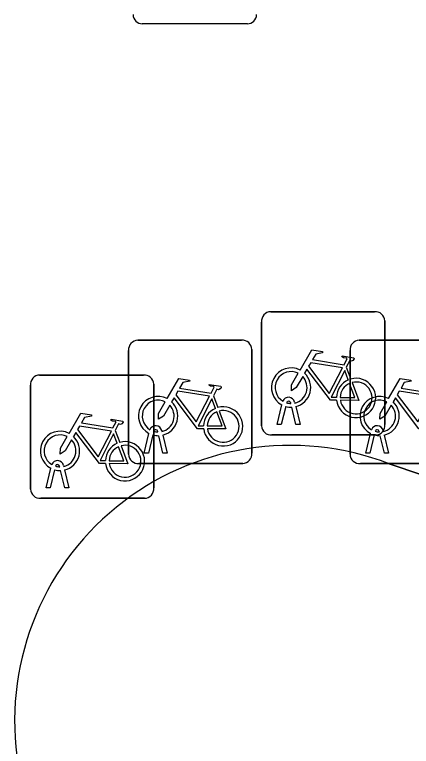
# Model space of a CAD drawing. Extents: x 159053 to 160042, y 380449 to 381423.
# Drawn here: x 159873.22 to 159876.44, y 381238.71 to 381244.64 of the extents above; entities that cross this region are included whole.
import ezdxf

# ---------------------------------------------------------------- set-up
doc = ezdxf.new("R2010")
doc.units = 0
for name, color, linetype in [('IMGEO_Fietsenrek', 7, 'Continuous'), ('IMGEO_Groenvoorziening', 7, 'Continuous'), ('IMGEO_Kolk', 7, 'Continuous'), ('IMGEO_Voetpad_open', 7, 'Continuous')]:
    doc.layers.add(name, color=color, linetype=linetype)

msp = doc.modelspace()

# ---------------------------------------------------------------- linework, layer by layer
at = {"layer": 'IMGEO_Fietsenrek'}
for p, q in [((159875.2969, 381242.2305), (159876.1378, 381242.2305)), ((159876.1378, 381242.2305), (159875.2969, 381242.2305)), ((159875.2225, 381241.3059), (159875.2225, 381242.1468)), ((159875.2225, 381242.1468), (159875.2225, 381241.3059)), ((159876.2215, 381242.1561), (159876.2215, 381241.3152)), ((159876.2215, 381241.3152), (159876.2215, 381242.1561)), ((159874.2199, 381241.9995), (159875.0608, 381241.9995)), ((159875.0608, 381241.9995), (159874.2199, 381241.9995)), ((159876.0139, 381241.9995), (159876.8548, 381241.9995)), ((159876.8548, 381241.9995), (159876.0139, 381241.9995)), ((159874.1455, 381241.0749), (159874.1455, 381241.9158)), ((159874.1455, 381241.9158), (159874.1455, 381241.0749)), ((159875.1445, 381241.9251), (159875.1445, 381241.0842)), ((159875.1445, 381241.0842), (159875.1445, 381241.9251)), ((159875.9395, 381241.0749), (159875.9395, 381241.9158)), ((159875.9395, 381241.9158), (159875.9395, 381241.0749)), ((159875.9092, 381241.7802), (159875.9455, 381241.685)), ((159873.4249, 381241.7175), (159874.2658, 381241.7175)), ((159874.2658, 381241.7175), (159873.4249, 381241.7175)), ((159873.3505, 381240.7929), (159873.3505, 381241.6338)), ((159873.3505, 381241.6338), (159873.3505, 381240.7929)), ((159874.3495, 381241.6431), (159874.3495, 381240.8022)), ((159874.3495, 381240.8022), (159874.3495, 381241.6431)), ((159874.8322, 381241.5492), (159874.8685, 381241.454)), ((159875.4599, 381241.4869), (159875.4589, 381241.4912)), ((159875.4906, 381241.4984), (159875.4924, 381241.4905)), ((159875.3495, 381241.3153), (159875.3878, 381241.4753)), ((159875.4182, 381241.4631), (159875.3829, 381241.3153)), ((159875.501, 381241.3153), (159875.4671, 381241.457)), ((159875.4994, 381241.4613), (159875.5344, 381241.3153)), ((159875.3829, 381241.3153), (159875.3495, 381241.3153)), ((159875.5344, 381241.3153), (159875.501, 381241.3153)), ((159874.0372, 381241.2672), (159874.0735, 381241.172)), ((159874.2725, 381241.0843), (159874.3108, 381241.2443)), ((159874.3829, 381241.2559), (159874.3819, 381241.2602)), ((159874.4136, 381241.2674), (159874.4154, 381241.2595)), ((159876.0665, 381241.0843), (159876.1048, 381241.2443)), ((159876.1769, 381241.2559), (159876.1759, 381241.2602)), ((159876.2076, 381241.2674), (159876.2094, 381241.2595)), ((159874.3412, 381241.2321), (159874.3059, 381241.0843)), ((159874.424, 381241.0843), (159874.3901, 381241.226)), ((159874.4224, 381241.2303), (159874.4574, 381241.0843)), ((159876.1471, 381241.2315), (159875.3062, 381241.2315)), ((159875.3062, 381241.2315), (159876.1471, 381241.2315)), ((159876.1352, 381241.2321), (159876.0999, 381241.0843)), ((159876.218, 381241.0843), (159876.1841, 381241.226)), ((159876.2164, 381241.2303), (159876.2514, 381241.0843)), ((159874.3059, 381241.0843), (159874.2725, 381241.0843)), ((159874.4574, 381241.0843), (159874.424, 381241.0843)), ((159876.0999, 381241.0843), (159876.0665, 381241.0843)), ((159876.2514, 381241.0843), (159876.218, 381241.0843)), ((159873.4775, 381240.8023), (159873.5158, 381240.9623)), ((159873.5462, 381240.9501), (159873.5109, 381240.8023)), ((159873.5879, 381240.9739), (159873.5869, 381240.9782)), ((159873.6186, 381240.9854), (159873.6204, 381240.9775)), ((159873.6274, 381240.9483), (159873.6624, 381240.8023)), ((159875.0701, 381241.0005), (159874.2292, 381241.0005)), ((159874.2292, 381241.0005), (159875.0701, 381241.0005)), ((159876.8641, 381241.0005), (159876.0232, 381241.0005)), ((159876.0232, 381241.0005), (159876.8641, 381241.0005)), ((159873.629, 381240.8023), (159873.5951, 381240.944)), ((159873.5109, 381240.8023), (159873.4775, 381240.8023)), ((159873.6624, 381240.8023), (159873.629, 381240.8023)), ((159874.2751, 381240.7185), (159873.4342, 381240.7185)), ((159873.4342, 381240.7185), (159874.2751, 381240.7185))]:
    msp.add_line(p, q, dxfattribs=at)
for points in [[(159875.5351, 381241.7572), (159875.6298, 381241.9207), (159875.716, 381241.9069), (159875.7177, 381241.8982), (159875.6616, 381241.8873), (159875.6354, 381241.842), (159875.8906, 381241.8012)], [(159875.8906, 381241.8012), (159875.9156, 381241.85), (159875.9105, 381241.854), (159875.8873, 381241.8577), (159875.8746, 381241.8652), (159875.8736, 381241.8683), (159875.8758, 381241.8729), (159875.9706, 381241.8578), (159875.9729, 381241.8475), (159875.9635, 381241.8351), (159875.9511, 381241.8287), (159875.9366, 381241.8349), (159875.9092, 381241.7802)], [(159875.8777, 381241.776), (159875.6209, 381241.817), (159875.6042, 381241.7882), (159875.7712, 381241.5679), (159875.8777, 381241.776)], [(159875.5558, 381241.7047), (159875.5042, 381241.6155), (159875.4643, 381241.5895), (159875.4655, 381241.637), (159875.52, 381241.7312)], [(159875.8308, 381241.5125), (159875.7811, 381241.5126), (159875.5904, 381241.7643), (159875.5714, 381241.7315)], [(159875.9257, 381241.678), (159875.8964, 381241.7548), (159875.787, 381241.5367), (159875.8297, 381241.5366)], [(159874.4581, 381241.5262), (159874.5528, 381241.6897), (159874.639, 381241.6759), (159874.6407, 381241.6672), (159874.5846, 381241.6563), (159874.5584, 381241.611), (159874.8136, 381241.5702)], [(159875.9562, 381241.6568), (159876.0112, 381241.5122), (159875.8611, 381241.5125)], [(159876.2521, 381241.5262), (159876.3468, 381241.6897), (159876.433, 381241.6759), (159876.4347, 381241.6672), (159876.3786, 381241.6563), (159876.3524, 381241.611), (159876.6076, 381241.5702)], [(159874.8136, 381241.5702), (159874.8386, 381241.619), (159874.8335, 381241.623), (159874.8103, 381241.6267), (159874.7976, 381241.6342), (159874.7966, 381241.6373), (159874.7988, 381241.6419), (159874.8936, 381241.6268), (159874.8959, 381241.6165), (159874.8865, 381241.6041), (159874.8741, 381241.5977), (159874.8596, 381241.6039), (159874.8322, 381241.5492)], [(159875.8597, 381241.5365), (159875.9796, 381241.5363), (159875.9364, 381241.6499)], [(159874.8007, 381241.545), (159874.5439, 381241.586), (159874.5272, 381241.5572), (159874.6942, 381241.3369), (159874.8007, 381241.545)], [(159876.5947, 381241.545), (159876.3379, 381241.586), (159876.3212, 381241.5572), (159876.4882, 381241.3369), (159876.5947, 381241.545)], [(159874.4788, 381241.4737), (159874.4272, 381241.3845), (159874.3873, 381241.3585), (159874.3885, 381241.406), (159874.443, 381241.5002)], [(159874.7538, 381241.2815), (159874.7041, 381241.2816), (159874.5134, 381241.5333), (159874.4944, 381241.5005)], [(159874.8487, 381241.447), (159874.8194, 381241.5238), (159874.71, 381241.3057), (159874.7527, 381241.3056)], [(159876.2728, 381241.4737), (159876.2212, 381241.3845), (159876.1813, 381241.3585), (159876.1825, 381241.406), (159876.237, 381241.5002)], [(159876.5478, 381241.2815), (159876.4981, 381241.2816), (159876.3074, 381241.5333), (159876.2884, 381241.5005)], [(159874.7827, 381241.3055), (159874.9026, 381241.3053), (159874.8594, 381241.4189)], [(159874.8792, 381241.4258), (159874.9342, 381241.2812), (159874.7841, 381241.2815)], [(159873.6631, 381241.2442), (159873.7578, 381241.4077), (159873.844, 381241.3939), (159873.8457, 381241.3852), (159873.7896, 381241.3743), (159873.7634, 381241.329), (159874.0186, 381241.2882)], [(159874.0186, 381241.2882), (159874.0436, 381241.337), (159874.0385, 381241.341), (159874.0153, 381241.3447), (159874.0026, 381241.3522), (159874.0016, 381241.3553), (159874.0038, 381241.3599), (159874.0986, 381241.3448), (159874.1009, 381241.3345), (159874.0915, 381241.3221), (159874.0791, 381241.3157), (159874.0646, 381241.3219), (159874.0372, 381241.2672)], [(159874.0057, 381241.263), (159873.7489, 381241.304), (159873.7322, 381241.2752), (159873.8992, 381241.0549), (159874.0057, 381241.263)], [(159873.9588, 381240.9995), (159873.9091, 381240.9996), (159873.7184, 381241.2513), (159873.6994, 381241.2185)], [(159874.0537, 381241.165), (159874.0244, 381241.2418), (159873.915, 381241.0237), (159873.9577, 381241.0236)], [(159873.6838, 381241.1917), (159873.6322, 381241.1025), (159873.5923, 381241.0765), (159873.5935, 381241.124), (159873.648, 381241.2182)], [(159873.9877, 381241.0235), (159874.1076, 381241.0233), (159874.0644, 381241.1369)], [(159874.0842, 381241.1438), (159874.1392, 381240.9992), (159873.9891, 381240.9995)]]:
    msp.add_lwpolyline(points, dxfattribs=at)
for centre, radius, start, end in [((159875.3002, 381242.1526), 0.0779, 92.4484, 184.28452), ((159875.3002, 381242.1526), 0.0779, 92.4484, 184.28452), ((159876.1436, 381242.1528), 0.0779, 2.4484, 94.28452), ((159876.1436, 381242.1528), 0.0779, 2.4484, 94.28452), ((159874.2232, 381241.9216), 0.0779, 92.4484, 184.28452), ((159874.2232, 381241.9216), 0.0779, 92.4484, 184.28452), ((159875.0666, 381241.9218), 0.0779, 2.4484, 94.28452), ((159875.0666, 381241.9218), 0.0779, 2.4484, 94.28452), ((159876.0172, 381241.9216), 0.0779, 92.4484, 184.28452), ((159876.0172, 381241.9216), 0.0779, 92.4484, 184.28452), ((159875.4621, 381241.6159), 0.159, 62.67661, 242.13685), ((159873.4282, 381241.6396), 0.0779, 92.4484, 184.28452), ((159873.4282, 381241.6396), 0.0779, 92.4484, 184.28452), ((159874.2716, 381241.6398), 0.0779, 2.4484, 94.28452), ((159874.2716, 381241.6398), 0.0779, 2.4484, 94.28452), ((159875.4621, 381241.6159), 0.129, 63.31916, 238.90302), ((159875.4621, 381241.6159), 0.159, 283.5766, 46.60424), ((159875.4621, 381241.6159), 0.129, 283.60429, 43.43025), ((159875.9887, 381241.5319), 0.159, 113.3408, 178.32165), ((159875.9887, 381241.5319), 0.159, 187.0065, 105.77075), ((159875.9887, 381241.5319), 0.129, 188.67146, 104.58832), ((159875.9887, 381241.5319), 0.129, 113.92302, 177.95563), ((159874.3851, 381241.3849), 0.159, 62.67661, 242.13685), ((159875.4419, 381241.4873), 0.0499, 12.8025, 158.69338), ((159876.1791, 381241.3849), 0.159, 62.67661, 242.13685), ((159874.3851, 381241.3849), 0.129, 63.31916, 238.90302), ((159874.3851, 381241.3849), 0.159, 283.5766, 46.60424), ((159875.4419, 381241.4873), 0.0174, 12.8025, 163.45023), ((159875.4621, 381241.6159), 0.129, 253.41502, 269.02044), ((159876.1791, 381241.3849), 0.129, 63.31916, 238.90302), ((159876.1791, 381241.3849), 0.159, 283.5766, 46.60424), ((159874.3851, 381241.3849), 0.129, 283.60429, 43.43025), ((159874.9117, 381241.3009), 0.159, 113.3408, 178.32165), ((159874.9117, 381241.3009), 0.159, 187.0065, 105.77075), ((159874.9117, 381241.3009), 0.129, 113.92302, 177.95563), ((159874.9117, 381241.3009), 0.129, 188.67146, 104.58832), ((159875.4621, 381241.6159), 0.159, 253.99666, 271.78671), ((159876.1791, 381241.3849), 0.129, 283.60429, 43.43025), ((159874.3649, 381241.2563), 0.0499, 12.8025, 158.69338), ((159875.3004, 381241.3092), 0.0779, 182.4484, 274.28452), ((159875.3004, 381241.3092), 0.0779, 182.4484, 274.28452), ((159876.1589, 381241.2563), 0.0499, 12.8025, 158.69338), ((159876.1438, 381241.3094), 0.0779, 272.4484, 4.28452), ((159876.1438, 381241.3094), 0.0779, 272.4484, 4.28452), ((159873.5901, 381241.1029), 0.159, 62.67661, 242.13685), ((159874.3649, 381241.2563), 0.0174, 12.8025, 163.45023), ((159874.3851, 381241.3849), 0.129, 253.41502, 269.02044), ((159876.1589, 381241.2563), 0.0174, 12.8025, 163.45023), ((159876.1791, 381241.3849), 0.129, 253.41502, 269.02044), ((159873.5901, 381241.1029), 0.129, 63.31916, 238.90302), ((159873.5901, 381241.1029), 0.129, 283.60429, 43.43025), ((159873.5901, 381241.1029), 0.159, 283.5766, 46.60424), ((159874.3851, 381241.3849), 0.159, 253.99666, 271.78671), ((159876.1791, 381241.3849), 0.159, 253.99666, 271.78671), ((159874.1167, 381241.0189), 0.159, 113.3408, 178.32165), ((159874.1167, 381241.0189), 0.159, 187.0065, 105.77075), ((159874.1167, 381241.0189), 0.129, 113.92302, 177.95563), ((159874.1167, 381241.0189), 0.129, 188.67146, 104.58832), ((159874.2234, 381241.0782), 0.0779, 182.4484, 274.28452), ((159874.2234, 381241.0782), 0.0779, 182.4484, 274.28452), ((159875.0668, 381241.0784), 0.0779, 272.4484, 4.28452), ((159875.0668, 381241.0784), 0.0779, 272.4484, 4.28452), ((159876.0174, 381241.0782), 0.0779, 182.4484, 274.28452), ((159876.0174, 381241.0782), 0.0779, 182.4484, 274.28452), ((159873.5699, 381240.9743), 0.0499, 12.8025, 158.69338), ((159873.5901, 381241.1029), 0.159, 253.99666, 271.78671), ((159873.5699, 381240.9743), 0.0174, 12.8025, 163.45023), ((159873.5901, 381241.1029), 0.129, 253.41502, 269.02044), ((159873.4284, 381240.7962), 0.0779, 182.4484, 274.28452), ((159873.4284, 381240.7962), 0.0779, 182.4484, 274.28452), ((159874.2718, 381240.7964), 0.0779, 272.4484, 4.28452), ((159874.2718, 381240.7964), 0.0779, 272.4484, 4.28452)]:
    msp.add_arc(centre, radius, start, end, dxfattribs=at)
at = {"layer": 'IMGEO_Groenvoorziening'}
msp.add_lwpolyline([(159880.787, 381239.473), (159876.256, 381240.999)], dxfattribs=at)
msp.add_arc((159875.4557, 381238.9139), 2.2334, 69.00264, 189.19513, dxfattribs=at)
at = {"layer": 'IMGEO_Kolk'}
msp.add_line((159875.1081, 381244.5625), (159874.2559, 381244.5625), dxfattribs=at)
msp.add_lwpolyline([(159875.1081, 381244.5625), (159874.2559, 381244.5625)], dxfattribs=at)
for centre, start, end in [((159874.258, 381244.639), 181.55205, 268.44795), ((159874.258, 381244.639), 181.55205, 268.44795), ((159875.106, 381244.639), 271.55205, 358.44795), ((159875.106, 381244.639), 271.55205, 358.44795)]:
    msp.add_arc(centre, 0.0765, start, end, dxfattribs=at)
at = {"layer": 'IMGEO_Voetpad_open'}
msp.add_lwpolyline([(159876.256, 381240.999), (159880.787, 381239.473)], dxfattribs=at)
msp.add_arc((159875.4557, 381238.9139), 2.2334, 69.00264, 189.19513, dxfattribs=at)

doc.saveas('drawing.dxf')
